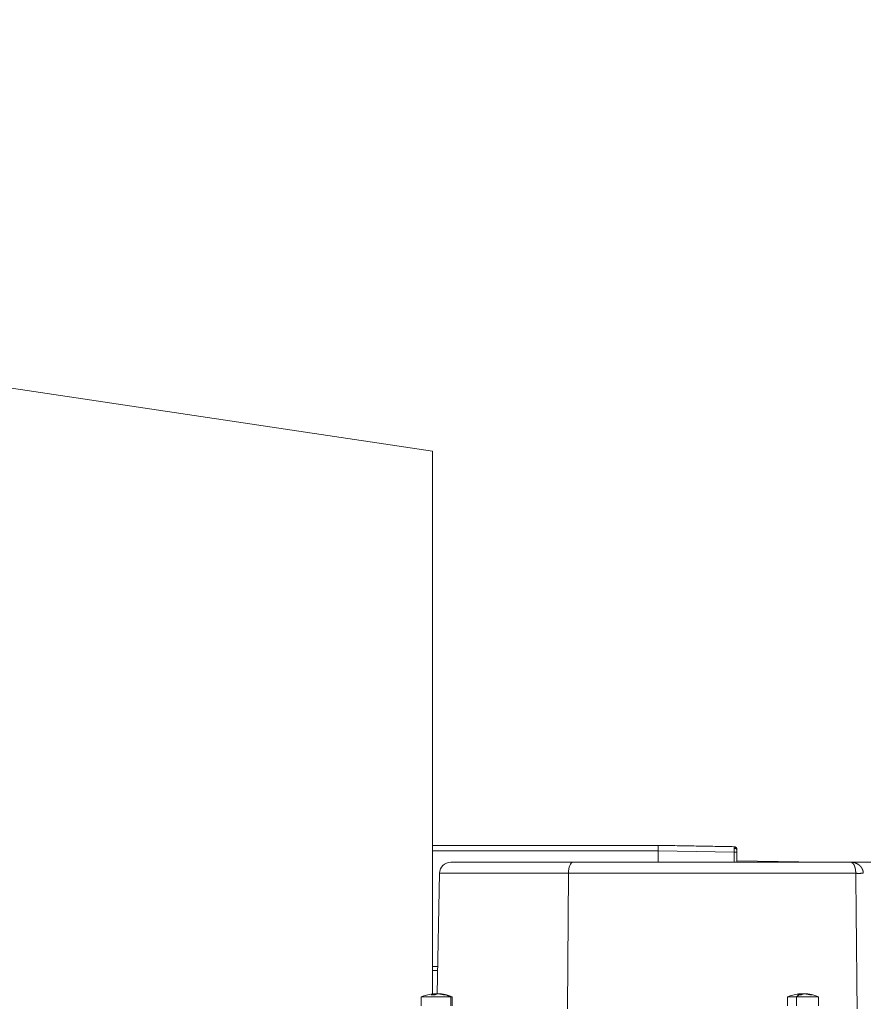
# Model space of a CAD drawing. Header units: millimetres. Extents: x 5437 to 18441, y -4466 to 3128.
# Tile 383 of 497: x 13615 to 13765, y 1 to 176. Entities that reach past the tile are written whole.
import ezdxf

# ---------------------------------------------------------------- set-up
doc = ezdxf.new("R2010")
doc.units = ezdxf.units.MM
doc.layers.add('1', color=7, linetype='Continuous', true_color=0xffffff)
doc.dimstyles.get("Standard").update_dxf_attribs({"dimtxt": 0.18, "dimasz": 0.18, "dimexe": 0.18, "dimexo": 0.0625, "dimgap": 0.09, "dimtad": 0, "dimtih": 1, "dimtoh": 1, "dimdec": 4, "dimzin": 0, "dimdsep": 46, "dimtxsty": 'Standard', "dimcen": 0.09, "dimadec": 0, "dimazin": 0, "dimtfac": 1, "dimtdec": 4, "dimtofl": 0, "dimtmove": 0, "dimatfit": 3, "dimfxl": 1, "dimtolj": 1, "dimtzin": 0, "dimarcsym": 0})

# ---------------------------------------------------------------- blocks, each defined once
blk = doc.blocks.new('*D3')
at = {"color": 0, "lineweight": -2, "transparency": 16777216}
for p, q in [((13674.15, 1169.56), (14135.36, 1169.56)), ((13833.15, -580.44), (14135.36, -580.44))]:
    blk.add_line(p, q, dxfattribs=at)
at = {"color": 0, "lineweight": 0, "transparency": 16777216}
for p, q in [((14135.18, 1089.56), (14135.18, 421.32)), ((14135.18, -500.44), (14135.18, 167.81))]:
    blk.add_line(p, q, dxfattribs=at)
at = {"color": 0, "lineweight": 20, "transparency": 16777216}
for points in [[(14121.85, 1089.56), (14148.51, 1089.56), (14135.18, 1169.56)], [(14121.85, -500.44), (14148.51, -500.44), (14135.18, -580.44)]]:
    blk.add_solid(points, dxfattribs=at)
at = {"layer": 'Defpoints', "color": 0, "lineweight": 20, "transparency": 16777216}
for p in [(13674.08, 1169.56), (13833.08, -580.44), (14135.18, -580.44)]:
    blk.add_point(p, dxfattribs=at)
at = {"color": 0, "lineweight": 20, "transparency": 16777216, "insert": (14135.18, 294.56), "char_height": 80, "attachment_point": 5, "rotation": 270}
blk.add_mtext('\\A1;1750', dxfattribs=at)
blk = doc.blocks.new('*D4')
at = {"color": 0, "lineweight": -2, "transparency": 16777216}
for p, q in [((13346.81, 234.5), (13346.81, -825.63)), ((13857.59, -64.5), (13857.59, -825.63))]:
    blk.add_line(p, q, dxfattribs=at)
at = {"color": 0, "lineweight": 0, "transparency": 16777216}
for p, q in [((13426.81, -825.45), (13508.78, -825.45)), ((13777.59, -825.45), (13695.62, -825.45))]:
    blk.add_line(p, q, dxfattribs=at)
at = {"color": 0, "lineweight": 20, "transparency": 16777216}
for points in [[(13426.81, -812.12), (13426.81, -838.79), (13346.81, -825.45)], [(13777.59, -812.12), (13777.59, -838.79), (13857.59, -825.45)]]:
    blk.add_solid(points, dxfattribs=at)
at = {"layer": 'Defpoints', "color": 0, "lineweight": 20, "transparency": 16777216}
for p in [(13346.81, 234.56), (13857.59, -64.44), (13346.81, -825.45)]:
    blk.add_point(p, dxfattribs=at)
at = {"color": 0, "lineweight": 20, "transparency": 16777216, "insert": (13602.2, -825.45), "char_height": 80, "attachment_point": 5}
blk.add_mtext('\\A1;515', dxfattribs=at)

msp = doc.modelspace()

# ---------------------------------------------------------------- linework, layer by layer
at = {"layer": '1', "color": 0, "lineweight": 20}
for p, q in [((13688.08476, 99.56434), (13588.08476, 114.56434)), ((13688.08476, 3.31697), (13688.08476, 99.56434)), ((13728.08476, 28.60985), (13688.08426, 28.60985)), ((13728.08476, 29.56434), (13728.08476, 28.60985)), ((13741.59349, 28.37526), (13728.08476, 28.61106)), ((13728.08476, 26.56405), (13728.08476, 28.60985)), ((13741.59349, 26.56431), (13741.59349, 28.37526)), ((13742.08476, 28.35198), (13742.08476, 26.56409)), ((13712.96483, 26.56434), (13691.28627, 26.56434)), ((13712.96483, 26.56434), (13762.23091, 26.56434)), ((13756.73013, 26.56433), (13742.08518, 26.81996)), ((13762.23091, 26.56434), (13767.89153, 26.56434)), ((13689.28657, 24.59924), (13688.91274, 3.1825)), ((13689.28657, 24.59924), (13712.16816, 24.59924)), ((13712.16816, 24.59924), (13712.00089, 0.54688)), ((13763.17617, 24.59924), (13712.16816, 24.59924)), ((13688.08426, 8.06531), (13688.9972, 8.0653)), ((13688.9837, 7.33673), (13688.08426, 7.33673)), ((13687.6745, 2.65153), (13686.05317, 2.65153)), ((13686.05317, 2.65153), (13686.05317, 1.06434)), ((13691.31088, 2.65153), (13687.6745, 2.65153)), ((13688.21723, 3.01909), (13688.21723, 3.1753)), ((13688.24366, 3.01879), (13688.24366, 3.18391)), ((13688.35408, 3.01558), (13688.35408, 3.1753)), ((13689.53955, 3.1753), (13689.53955, 3.13585)), ((13691.31088, 2.65153), (13691.31088, 1.06434)), ((13691.31088, 2.65153), (13691.55317, 2.65153)), ((13691.55317, 1.06434), (13691.55317, 2.65153)), ((13752.68652, 2.65153), (13751.06519, 2.65153)), ((13751.06519, 2.65153), (13751.06519, 1.06434)), ((13756.3229, 2.65153), (13752.68652, 2.65153)), ((13752.68652, 2.65153), (13752.68652, 1.06434)), ((13753.22925, 3.01909), (13753.22925, 3.1753)), ((13753.25568, 3.01879), (13753.25568, 3.18391)), ((13753.36611, 3.01558), (13753.36611, 3.1753)), ((13754.55157, 3.1753), (13754.55157, 3.13585)), ((13756.3229, 2.65153), (13756.56519, 2.65153)), ((13756.56519, 1.06434), (13756.56519, 2.65153))]:
    msp.add_line(p, q, dxfattribs=at)
for centre, radius, start, end in [((13741.58476, 28.82862), 0.5, 359.9999999, 88.9999999), ((13691.28627, 24.56434), 2, 90, 179), ((13688.80317, -3.78566), 7, 96.6796411, 113.1323964), ((13688.80317, -3.78566), 7, 66.8676036, 83.9099978), ((13753.81519, -3.78566), 7, 96.6796411, 113.1323964), ((13753.81519, -3.78566), 7, 66.8676036, 83.9099978)]:
    msp.add_arc(centre, radius, start, end, dxfattribs=at)
for centre, major_axis, ratio, start_param, end_param in [((13741.58476, 28.35198), (0.5, 0), 0.04657659, 0, 1.553343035), ((13712.96483, 24.56434), (0, -2), 0.398396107, 3.141592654, 4.694935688), ((13687.236, -2.79343), (-3.5909, -5.67163), 0.355438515, 3.362944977, 3.415107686), ((13687.236, -2.79343), (-3.5909, -5.67163), 0.355438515, 3.310782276, 3.362944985), ((13688.80317, -3.78566), (0, -7), 0.911894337, 2.737856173, 2.905429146), ((13753.81519, -3.78566), (0, -7), 0.410425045, 3.377756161, 3.545329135)]:
    msp.add_ellipse(centre, major_axis=major_axis, ratio=ratio, start_param=start_param, end_param=end_param, dxfattribs=at)
for points, degree in [([(13688.08426, 29.56434), (13696.08436, 29.56434), (13704.08446, 29.56434), (13712.08456, 29.56434), (13720.08466, 29.56434), (13728.08476, 29.56434)], 5), ([(13728.08477, 29.56434), (13741.59349, 29.32854)], 1), ([(13762.61018, 26.41985), (13762.58504, 26.44118), (13762.5586, 26.46023), (13762.53102, 26.47694)], 3), ([(13762.78901, 26.50933), (13762.83731, 26.49939), (13762.88574, 26.48812), (13762.93434, 26.47555)], 3), ([(13763.46106, 26.26927), (13763.50898, 26.24237), (13763.55732, 26.21378), (13763.60612, 26.18358)], 3), ([(13763.42329, 0.54688), (13763.34169, 8.56444), (13763.25933, 16.5819), (13763.17617, 24.59924)], 3), ([(13687.81367, 3.01213), (13687.89326, 3.05872), (13687.97353, 3.09839), (13688.05451, 3.13114), (13688.13573, 3.15676), (13688.21723, 3.1753)], 5), ([(13688.13096, 3.02003), (13688.06709, 3.02003), (13688.0034, 3.01924), (13687.93993, 3.01766), (13687.87669, 3.01529), (13687.81367, 3.01213)], 5), ([(13688.452, 3.01213), (13688.38749, 3.01529), (13688.32313, 3.01766), (13688.2589, 3.01924), (13688.19484, 3.02003), (13688.13096, 3.02003)], 5), ([(13688.452, 3.01213), (13688.53159, 3.05872), (13688.61185, 3.09839), (13688.69284, 3.13114), (13688.77406, 3.15676), (13688.85555, 3.1753)], 5), ([(13690.14887, 3.01213), (13689.97205, 3.05872), (13689.79371, 3.09839), (13689.61378, 3.13114), (13689.43332, 3.15676), (13689.25225, 3.1753)], 5), ([(13690.43617, 3.01213), (13690.25935, 3.05872), (13690.08101, 3.09839), (13689.90108, 3.13114), (13689.72061, 3.15676), (13689.53955, 3.1753)], 5), ([(13753.22925, 3.1753), (13753.14776, 3.15676), (13753.06653, 3.13114), (13752.98555, 3.09839), (13752.90528, 3.05872), (13752.8257, 3.01213)], 5), ([(13753.14299, 3.02004), (13753.07913, 3.02004), (13753.01546, 3.01925), (13752.95197, 3.01766), (13752.88872, 3.01529), (13752.8257, 3.01213)], 5), ([(13753.46402, 3.01213), (13753.3995, 3.01529), (13753.33513, 3.01766), (13753.27089, 3.01925), (13753.20685, 3.02004), (13753.14299, 3.02004)], 5), ([(13753.36611, 3.1753), (13753.34189, 3.17282), (13753.31768, 3.17021), (13753.29348, 3.16748), (13753.26929, 3.16462), (13753.24511, 3.16163)], 5), ([(13753.86758, 3.1753), (13753.78608, 3.15676), (13753.70486, 3.13114), (13753.62387, 3.09839), (13753.54361, 3.05872), (13753.46402, 3.01213)], 5), ([(13755.1609, 3.01213), (13754.98407, 3.05872), (13754.80574, 3.09839), (13754.6258, 3.13114), (13754.44534, 3.15676), (13754.26427, 3.1753)], 5), ([(13755.44819, 3.01213), (13755.27137, 3.05872), (13755.09303, 3.09839), (13754.9131, 3.13114), (13754.73264, 3.15676), (13754.55157, 3.1753)], 5), ([(13755.30871, 3.02003), (13755.27996, 3.02003), (13755.25079, 3.01924), (13755.22122, 3.01766), (13755.19126, 3.01529), (13755.1609, 3.01213)], 5), ([(13755.44819, 3.01213), (13755.42116, 3.01529), (13755.39369, 3.01766), (13755.36579, 3.01924), (13755.33746, 3.02003), (13755.30871, 3.02003)], 5)]:
    msp.add_open_spline(points, degree=degree, dxfattribs=at)
for points, degree, knots in [([(13741.59682, 29.05193), (13741.5971, 29.09576), (13741.59723, 29.13521), (13741.59721, 29.20391), (13741.59705, 29.23316), (13741.59647, 29.28039), (13741.59604, 29.29838), (13741.59494, 29.32245), (13741.59427, 29.32853), (13741.59349, 29.32854)], 3, [0, 0, 0, 0, 0.25, 0.25, 0.5, 0.5, 0.75, 0.75, 1, 1, 1, 1]), ([(13741.59349, 28.37526), (13741.59427, 28.43869), (13741.59494, 28.50182), (13741.59604, 28.62526), (13741.59647, 28.68555), (13741.59705, 28.8011), (13741.59721, 28.85636), (13741.59723, 28.95985), (13741.5971, 29.00808), (13741.59682, 29.05193)], 3, [0, 0, 0, 0, 0.25, 0.25, 0.5, 0.5, 0.75, 0.75, 1, 1, 1, 1]), ([(13742.05036, 29.01088), (13742.03116, 29.05892), (13741.98118, 29.1456), (13741.86869, 29.24862), (13741.73437, 29.31039), (13741.64124, 29.32358), (13741.59424, 29.32388)], 3, [0, 0, 0, 0, 0.254609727, 0.513533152, 0.765220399, 1, 1, 1, 1]), ([(13742.08476, 28.82862), (13742.08476, 28.82861), (13742.08476, 28.82351), (13742.08476, 28.81306), (13742.08476, 28.78703), (13742.08476, 28.74797), (13742.08476, 28.73029), (13742.08476, 28.71105), (13742.08476, 28.69034)], 5, [0, 0, 0, 0, 0, 0, 0.601045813, 0.601045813, 0.601045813, 1, 1, 1, 1, 1, 1]), ([(13742.08476, 28.69034), (13742.08476, 28.65914), (13742.08476, 28.62388), (13742.08476, 28.58509), (13742.08476, 28.51605), (13742.08476, 28.44224), (13742.08476, 28.41204), (13742.08476, 28.38195), (13742.08476, 28.35198)], 5, [0, 0, 0, 0, 0, 0, 0.601028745, 0.601028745, 0.601028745, 1, 1, 1, 1, 1, 1]), ([(13762.23091, 26.56434), (13762.2404, 26.56431), (13762.25927, 26.56426), (13762.28735, 26.56384), (13762.31505, 26.56318), (13762.34237, 26.56227), (13762.3693, 26.56111), (13762.39584, 26.55973), (13762.422, 26.55813), (13762.44778, 26.55631), (13762.47318, 26.55429), (13762.49819, 26.55208), (13762.52283, 26.54968), (13762.54708, 26.5471), (13762.57096, 26.54435), (13762.59445, 26.54144), (13762.61757, 26.53838), (13762.64031, 26.53518), (13762.66266, 26.53184), (13762.68464, 26.52837), (13762.70625, 26.52479), (13762.72747, 26.52109), (13762.74831, 26.51728), (13762.76878, 26.51339), (13762.78229, 26.51068), (13762.78899, 26.50934)], 3, [0, 0, 0, 0, 0.050581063, 0.100516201, 0.149805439, 0.198448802, 0.246446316, 0.293798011, 0.340503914, 0.386564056, 0.431978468, 0.476747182, 0.520870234, 0.564347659, 0.607179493, 0.649365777, 0.690906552, 0.731801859, 0.772051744, 0.811656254, 0.850615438, 0.888929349, 0.926598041, 0.963621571, 1, 1, 1, 1]), ([(13762.53101, 26.47695), (13762.52748, 26.4791), (13762.52037, 26.48345), (13762.50957, 26.48968), (13762.49856, 26.49577), (13762.48734, 26.50168), (13762.4759, 26.50741), (13762.46424, 26.51293), (13762.45235, 26.51825), (13762.44024, 26.52334), (13762.4279, 26.5282), (13762.41598, 26.53258), (13762.40816, 26.53525), (13762.40453, 26.53645)], 3, [0, 0, 0, 0, 0.084725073, 0.17096682, 0.258723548, 0.347993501, 0.438774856, 0.531065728, 0.624864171, 0.720168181, 0.816975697, 0.915284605, 1, 1, 1, 1]), ([(13762.81108, 26.18631), (13762.80841, 26.19045), (13762.80304, 26.19876), (13762.79491, 26.21095), (13762.78668, 26.22302), (13762.77834, 26.23493), (13762.7699, 26.24669), (13762.76135, 26.2583), (13762.7527, 26.26974), (13762.74394, 26.28102), (13762.73508, 26.29214), (13762.72611, 26.30308), (13762.71703, 26.31385), (13762.70785, 26.32445), (13762.69856, 26.33486), (13762.68916, 26.34509), (13762.67966, 26.35513), (13762.67005, 26.36499), (13762.66033, 26.37464), (13762.65051, 26.3841), (13762.64059, 26.39336), (13762.63055, 26.40241), (13762.62042, 26.41128), (13762.61361, 26.41697), (13762.6102, 26.41983)], 3, [0, 0, 0, 0, 0.041509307, 0.08339348, 0.125652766, 0.168287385, 0.211297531, 0.254683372, 0.298445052, 0.342582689, 0.38709638, 0.431986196, 0.477252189, 0.522894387, 0.568912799, 0.615307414, 0.662078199, 0.709225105, 0.756748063, 0.804646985, 0.852921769, 0.901572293, 0.950598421, 1, 1, 1, 1]), ([(13762.93436, 26.47554), (13762.94271, 26.47332), (13762.95933, 26.46889), (13762.9841, 26.46196), (13763.0086, 26.45484), (13763.03283, 26.44754), (13763.05679, 26.44005), (13763.08047, 26.43239), (13763.10389, 26.42455), (13763.12704, 26.41654), (13763.14992, 26.40837), (13763.17254, 26.40004), (13763.19488, 26.39156), (13763.21696, 26.38292), (13763.23876, 26.37415), (13763.2603, 26.36523), (13763.28157, 26.35618), (13763.30258, 26.34699), (13763.32331, 26.33768), (13763.34378, 26.32825), (13763.36398, 26.3187), (13763.38392, 26.30904), (13763.40358, 26.29927), (13763.42298, 26.28939), (13763.44211, 26.27943), (13763.45475, 26.27265), (13763.46104, 26.26928)], 3, [0, 0, 0, 0, 0.046575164, 0.092721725, 0.138439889, 0.183729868, 0.228591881, 0.273026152, 0.317032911, 0.360612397, 0.403764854, 0.446490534, 0.488789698, 0.530662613, 0.572109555, 0.613130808, 0.653726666, 0.693897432, 0.733643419, 0.772964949, 0.811862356, 0.850335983, 0.888386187, 0.926013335, 0.963217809, 1, 1, 1, 1]), ([(13762.94731, 25.92006), (13762.94532, 25.92487), (13762.94134, 25.93453), (13762.93529, 25.94881), (13762.92915, 25.963), (13762.92292, 25.97708), (13762.91661, 25.99106), (13762.91021, 26.00493), (13762.90371, 26.01869), (13762.89713, 26.03233), (13762.89046, 26.04586), (13762.88369, 26.05927), (13762.87684, 26.07256), (13762.8699, 26.08573), (13762.86286, 26.09878), (13762.85574, 26.11169), (13762.84852, 26.12448), (13762.84121, 26.13713), (13762.83381, 26.14966), (13762.82632, 26.16203), (13762.81874, 26.17429), (13762.81364, 26.1823), (13762.81108, 26.18631)], 3, [0, 0, 0, 0, 0.046240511, 0.09287181, 0.139894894, 0.187310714, 0.235120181, 0.283324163, 0.331923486, 0.380918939, 0.430311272, 0.480101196, 0.530289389, 0.580876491, 0.631863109, 0.683249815, 0.73503715, 0.787225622, 0.83981571, 0.892807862, 0.946202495, 1, 1, 1, 1]), ([(13763.04996, 25.61101), (13763.0485, 25.61643), (13763.04558, 25.62731), (13763.04113, 25.64344), (13763.0366, 25.65952), (13763.032, 25.67553), (13763.02731, 25.69146), (13763.02254, 25.70731), (13763.0177, 25.72308), (13763.01277, 25.73878), (13763.00776, 25.75439), (13763.00268, 25.76992), (13762.99751, 25.78537), (13762.99226, 25.80072), (13762.98693, 25.81599), (13762.98151, 25.83116), (13762.97602, 25.84624), (13762.97044, 25.86122), (13762.96478, 25.8761), (13762.95903, 25.89088), (13762.95321, 25.90557), (13762.94928, 25.91522), (13762.94731, 25.92006)], 3, [0, 0, 0, 0, 0.046105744, 0.092607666, 0.139508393, 0.186810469, 0.234516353, 0.282628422, 0.331148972, 0.380080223, 0.429424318, 0.479183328, 0.529359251, 0.579954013, 0.630969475, 0.682407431, 0.734269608, 0.786557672, 0.839273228, 0.89241782, 0.945992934, 1, 1, 1, 1]), ([(13763.10409, 25.37251), (13763.10304, 25.37797), (13763.10094, 25.38893), (13763.09773, 25.40522), (13763.09445, 25.42145), (13763.0911, 25.43763), (13763.08769, 25.45374), (13763.08421, 25.46978), (13763.08066, 25.48576), (13763.07705, 25.50167), (13763.07338, 25.51751), (13763.06964, 25.53328), (13763.06583, 25.54899), (13763.06196, 25.56461), (13763.05803, 25.58017), (13763.05403, 25.59566), (13763.05132, 25.60586), (13763.04996, 25.61098)], 3, [0, 0, 0, 0, 0.063611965, 0.127639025, 0.192086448, 0.256959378, 0.322262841, 0.388001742, 0.454180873, 0.520804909, 0.587878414, 0.655405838, 0.723391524, 0.791839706, 0.860754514, 0.930139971, 1, 1, 1, 1]), ([(13763.17617, 24.59924), (13763.17612, 24.6041), (13763.176, 24.61382), (13763.17578, 24.6284), (13763.17552, 24.643), (13763.17522, 24.65761), (13763.17488, 24.67224), (13763.17449, 24.68688), (13763.17407, 24.70153), (13763.1736, 24.71619), (13763.1731, 24.73085), (13763.17254, 24.74553), (13763.17195, 24.76022), (13763.17131, 24.77491), (13763.17063, 24.78961), (13763.16991, 24.80432), (13763.16914, 24.81903), (13763.16833, 24.83374), (13763.16747, 24.84846), (13763.16657, 24.86318), (13763.16562, 24.8779), (13763.16462, 24.89262), (13763.16358, 24.90734), (13763.16249, 24.92206), (13763.16136, 24.93677), (13763.16018, 24.95148), (13763.15895, 24.96619), (13763.15767, 24.9809), (13763.15635, 24.9956), (13763.15497, 25.01029), (13763.15355, 25.02497), (13763.15208, 25.03964), (13763.15056, 25.05431), (13763.14899, 25.06896), (13763.14737, 25.08361), (13763.1457, 25.09824), (13763.14398, 25.11285), (13763.14221, 25.12746), (13763.14039, 25.14204), (13763.13851, 25.15661), (13763.13659, 25.17117), (13763.13461, 25.1857), (13763.13258, 25.20022), (13763.1305, 25.21472), (13763.12837, 25.22919), (13763.12618, 25.24364), (13763.12394, 25.25807), (13763.12165, 25.27248), (13763.1193, 25.28686), (13763.1169, 25.30121), (13763.11445, 25.31554), (13763.11194, 25.32984), (13763.10938, 25.34411), (13763.10676, 25.35836), (13763.10498, 25.36778), (13763.10409, 25.37251)], 3, [0, 0, 0, 0, 0.017109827, 0.034246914, 0.051413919, 0.068613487, 0.085848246, 0.103120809, 0.120433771, 0.137789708, 0.155191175, 0.172640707, 0.190140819, 0.207694, 0.225302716, 0.242969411, 0.260696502, 0.278486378, 0.296341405, 0.314263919, 0.332256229, 0.350320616, 0.36845933, 0.386674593, 0.404968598, 0.423343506, 0.441801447, 0.460344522, 0.478974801, 0.49769432, 0.516505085, 0.535409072, 0.554408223, 0.573504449, 0.592699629, 0.611995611, 0.631394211, 0.650897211, 0.670506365, 0.690223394, 0.710049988, 0.729987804, 0.75003847, 0.770203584, 0.79048471, 0.810883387, 0.831401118, 0.852039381, 0.872799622, 0.893683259, 0.91469168, 0.935826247, 0.957088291, 0.978479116, 1, 1, 1, 1]), ([(13763.60612, 26.18358), (13763.61261, 26.17937), (13763.62555, 26.17099), (13763.64479, 26.15815), (13763.6638, 26.14518), (13763.68259, 26.13207), (13763.70116, 26.11882), (13763.71949, 26.10544), (13763.73761, 26.09193), (13763.75549, 26.07828), (13763.77315, 26.06452), (13763.79059, 26.05063), (13763.8078, 26.03662), (13763.82479, 26.0225), (13763.84155, 26.00826), (13763.85809, 25.99391), (13763.8744, 25.97946), (13763.89049, 25.9649), (13763.90636, 25.95024), (13763.922, 25.93548), (13763.93741, 25.92063), (13763.95261, 25.90568), (13763.96757, 25.89064), (13763.98232, 25.87552), (13763.99684, 25.86031), (13764.01113, 25.84502), (13764.0252, 25.82965), (13764.03905, 25.8142), (13764.05267, 25.79868), (13764.06607, 25.7831), (13764.07489, 25.77258), (13764.07927, 25.76734)], 3, [0, 0, 0, 0, 0.038961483, 0.077595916, 0.115903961, 0.153886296, 0.191543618, 0.228876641, 0.265886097, 0.30257274, 0.338937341, 0.374980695, 0.410703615, 0.446106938, 0.481191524, 0.515958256, 0.550408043, 0.584541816, 0.618360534, 0.651865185, 0.685056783, 0.717936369, 0.750505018, 0.782763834, 0.814713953, 0.846356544, 0.877692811, 0.908723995, 0.939451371, 0.969876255, 1, 1, 1, 1]), ([(13764.07928, 25.76733), (13764.0835, 25.76223), (13764.09191, 25.75206), (13764.10435, 25.73662), (13764.1166, 25.72112), (13764.12865, 25.70554), (13764.1405, 25.6899), (13764.15214, 25.67418), (13764.16359, 25.6584), (13764.17484, 25.64256), (13764.1859, 25.62666), (13764.19315, 25.61594), (13764.19676, 25.61061)], 3, [0, 0, 0, 0, 0.104005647, 0.207107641, 0.309310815, 0.410620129, 0.511040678, 0.610577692, 0.709236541, 0.80702274, 0.903941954, 1, 1, 1, 1]), ([(13764.19677, 25.61059), (13764.20037, 25.60519), (13764.20754, 25.59445), (13764.21813, 25.57815), (13764.22854, 25.56179), (13764.23877, 25.54536), (13764.24881, 25.52885), (13764.25866, 25.51228), (13764.26833, 25.49564), (13764.27782, 25.47894), (13764.28712, 25.46218), (13764.29623, 25.44535), (13764.30517, 25.42847), (13764.31392, 25.41152), (13764.32248, 25.39453), (13764.33086, 25.37747), (13764.33906, 25.36037), (13764.34707, 25.34322), (13764.3549, 25.32601), (13764.36254, 25.30876), (13764.37, 25.29147), (13764.37728, 25.27413), (13764.38437, 25.25675), (13764.39128, 25.23933), (13764.398, 25.22187), (13764.40454, 25.20437), (13764.4109, 25.18684), (13764.41707, 25.16928), (13764.42306, 25.15168), (13764.42887, 25.13406), (13764.43449, 25.1164), (13764.43993, 25.09872), (13764.44518, 25.08101), (13764.45025, 25.06328), (13764.45514, 25.04553), (13764.45984, 25.02776), (13764.46436, 25.00997), (13764.46869, 24.99216), (13764.47284, 24.97434), (13764.4768, 24.9565), (13764.48058, 24.93865), (13764.48417, 24.92079), (13764.48758, 24.90292), (13764.49081, 24.88504), (13764.49385, 24.86716), (13764.4967, 24.84927), (13764.49937, 24.83138), (13764.50185, 24.81349), (13764.50415, 24.7956), (13764.50626, 24.77771), (13764.50818, 24.75983), (13764.50992, 24.74195), (13764.51147, 24.72407), (13764.51284, 24.70621), (13764.51402, 24.68835), (13764.51501, 24.6705), (13764.51582, 24.65267), (13764.51643, 24.63485), (13764.51687, 24.61704), (13764.51701, 24.60517), (13764.51708, 24.59924)], 3, [0, 0, 0, 0, 0.020841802, 0.041522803, 0.062044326, 0.082407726, 0.102614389, 0.122665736, 0.142563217, 0.162308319, 0.181902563, 0.201347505, 0.220644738, 0.239795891, 0.25880263, 0.277666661, 0.296389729, 0.314973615, 0.333420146, 0.351731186, 0.369908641, 0.387954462, 0.405870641, 0.423659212, 0.441322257, 0.458861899, 0.476280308, 0.493579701, 0.510762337, 0.527830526, 0.54478662, 0.561633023, 0.578372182, 0.595006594, 0.611538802, 0.627971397, 0.644307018, 0.66054835, 0.676698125, 0.692759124, 0.708734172, 0.724626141, 0.740437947, 0.756172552, 0.771832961, 0.787422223, 0.802943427, 0.818399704, 0.833794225, 0.849130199, 0.864410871, 0.879639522, 0.894819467, 0.909954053, 0.925046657, 0.940100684, 0.955119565, 0.970106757, 0.985065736, 1, 1, 1, 1]), ([(13688.21723, 3.1753), (13688.22533, 3.17714), (13688.23155, 3.17878), (13688.23815, 3.18093), (13688.23988, 3.18159), (13688.24242, 3.18282), (13688.24322, 3.18338), (13688.24412, 3.18487), (13688.2428, 3.18562), (13688.23797, 3.18638), (13688.23587, 3.18657), (13688.23071, 3.18683), (13688.22767, 3.18689), (13688.21727, 3.18689), (13688.20859, 3.18664), (13688.1929, 3.18589), (13688.18723, 3.18557), (13688.17524, 3.18482), (13688.16254, 3.18395), (13688.14847, 3.18285), (13688.13369, 3.18163), (13688.12592, 3.18096), (13688.10183, 3.17879), (13688.0848, 3.17714), (13688.06679, 3.1753)], 3, [0, 0, 0, 0, 0.125, 0.125, 0.1875, 0.1875, 0.25, 0.25, 0.375, 0.375, 0.4375, 0.4375, 0.5, 0.5, 0.625, 0.625, 0.6875, 0.6875, 0.75, 0.8125, 0.8125, 0.875, 0.875, 1, 1, 1, 1]), ([(13688.35408, 3.1753), (13688.3721, 3.17714), (13688.39062, 3.17878), (13688.41914, 3.18093), (13688.42877, 3.18159), (13688.44828, 3.18282), (13688.45819, 3.18338), (13688.48766, 3.18487), (13688.50716, 3.18562), (13688.53619, 3.18638), (13688.54586, 3.18657), (13688.56497, 3.18683), (13688.57432, 3.18689), (13688.6018, 3.18689), (13688.61935, 3.18664), (13688.64448, 3.18589), (13688.65263, 3.18557), (13688.66818, 3.18482), (13688.68307, 3.18395), (13688.69664, 3.18285), (13688.70956, 3.18163), (13688.71571, 3.18096), (13688.73289, 3.17879), (13688.74267, 3.17714), (13688.75078, 3.1753)], 3, [0, 0, 0, 0, 0.125, 0.125, 0.1875, 0.1875, 0.25, 0.25, 0.375, 0.375, 0.4375, 0.4375, 0.5, 0.5, 0.625, 0.625, 0.6875, 0.6875, 0.75, 0.8125, 0.8125, 0.875, 0.875, 1, 1, 1, 1]), ([(13689.25225, 3.1753), (13689.23424, 3.17714), (13689.21572, 3.17878), (13689.1872, 3.18093), (13689.17757, 3.18159), (13689.15806, 3.18282), (13689.14814, 3.18338), (13689.11867, 3.18487), (13689.09918, 3.18562), (13689.07015, 3.18638), (13689.06047, 3.18657), (13689.04136, 3.18683), (13689.03201, 3.18689), (13689.00453, 3.18689), (13688.98699, 3.18664), (13688.96186, 3.18589), (13688.9537, 3.18557), (13688.93815, 3.18482), (13688.92327, 3.18395), (13688.90969, 3.18285), (13688.89678, 3.18163), (13688.89063, 3.18096), (13688.87345, 3.17879), (13688.86366, 3.17714), (13688.85555, 3.1753)], 3, [0, 0, 0, 0, 0.125, 0.125, 0.1875, 0.1875, 0.25, 0.25, 0.375, 0.375, 0.4375, 0.4375, 0.5, 0.5, 0.625, 0.625, 0.6875, 0.6875, 0.75, 0.8125, 0.8125, 0.875, 0.875, 1, 1, 1, 1]), ([(13689.36267, 3.18431), (13689.36266, 3.18509), (13689.36402, 3.18569), (13689.36836, 3.18638), (13689.37047, 3.18657), (13689.37563, 3.18683), (13689.37866, 3.18689), (13689.38907, 3.18689), (13689.39774, 3.18664), (13689.41344, 3.18589), (13689.41911, 3.18557), (13689.4311, 3.18482), (13689.44379, 3.18395), (13689.45787, 3.18285), (13689.47264, 3.18163), (13689.48042, 3.18096), (13689.5045, 3.17879), (13689.52153, 3.17714), (13689.53955, 3.1753)], 3, [0, 0, 0, 0, 0.145085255, 0.145085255, 0.230576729, 0.230576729, 0.316068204, 0.316068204, 0.487051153, 0.487051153, 0.572542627, 0.572542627, 0.658034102, 0.743525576, 0.743525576, 0.829017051, 0.829017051, 1, 1, 1, 1]), ([(13753.22925, 3.1753), (13753.23736, 3.17714), (13753.24357, 3.17878), (13753.25017, 3.18093), (13753.25191, 3.18159), (13753.25445, 3.18282), (13753.25524, 3.18338), (13753.25614, 3.18487), (13753.25483, 3.18562), (13753.24999, 3.18638), (13753.24789, 3.18657), (13753.24273, 3.18683), (13753.2397, 3.18689), (13753.22929, 3.18689), (13753.22061, 3.18664), (13753.20492, 3.18589), (13753.19925, 3.18557), (13753.18726, 3.18482), (13753.17457, 3.18395), (13753.16049, 3.18285), (13753.14572, 3.18163), (13753.13794, 3.18096), (13753.11385, 3.17879), (13753.09682, 3.17714), (13753.07881, 3.1753)], 3, [0, 0, 0, 0, 0.125, 0.125, 0.1875, 0.1875, 0.25, 0.25, 0.375, 0.375, 0.4375, 0.4375, 0.5, 0.5, 0.625, 0.625, 0.6875, 0.6875, 0.75, 0.8125, 0.8125, 0.875, 0.875, 1, 1, 1, 1]), ([(13753.36611, 3.1753), (13753.38412, 3.17714), (13753.40264, 3.17878), (13753.43116, 3.18093), (13753.44079, 3.18159), (13753.4603, 3.18282), (13753.47021, 3.18338), (13753.49968, 3.18487), (13753.51918, 3.18562), (13753.54821, 3.18638), (13753.55789, 3.18657), (13753.57699, 3.18683), (13753.58635, 3.18689), (13753.61382, 3.18689), (13753.63137, 3.18664), (13753.6565, 3.18589), (13753.66465, 3.18557), (13753.6802, 3.18482), (13753.69509, 3.18395), (13753.70866, 3.18285), (13753.72158, 3.18163), (13753.72773, 3.18096), (13753.74491, 3.17879), (13753.7547, 3.17714), (13753.7628, 3.1753)], 3, [0, 0, 0, 0, 0.125, 0.125, 0.1875, 0.1875, 0.25, 0.25, 0.375, 0.375, 0.4375, 0.4375, 0.5, 0.5, 0.625, 0.625, 0.6875, 0.6875, 0.75, 0.8125, 0.8125, 0.875, 0.875, 1, 1, 1, 1]), ([(13754.26427, 3.1753), (13754.24626, 3.17714), (13754.22774, 3.17878), (13754.19922, 3.18093), (13754.18959, 3.18159), (13754.17008, 3.18282), (13754.16017, 3.18338), (13754.1307, 3.18487), (13754.1112, 3.18562), (13754.08217, 3.18638), (13754.07249, 3.18657), (13754.05338, 3.18683), (13754.04403, 3.18689), (13754.01655, 3.18689), (13753.99901, 3.18664), (13753.97388, 3.18589), (13753.96573, 3.18557), (13753.95018, 3.18482), (13753.93529, 3.18395), (13753.92171, 3.18285), (13753.9088, 3.18163), (13753.90265, 3.18096), (13753.88547, 3.17879), (13753.87568, 3.17714), (13753.86758, 3.1753)], 3, [0, 0, 0, 0, 0.125, 0.125, 0.1875, 0.1875, 0.25, 0.25, 0.375, 0.375, 0.4375, 0.4375, 0.5, 0.5, 0.625, 0.625, 0.6875, 0.6875, 0.75, 0.8125, 0.8125, 0.875, 0.875, 1, 1, 1, 1]), ([(13754.3747, 3.18431), (13754.37468, 3.18509), (13754.37604, 3.18569), (13754.38039, 3.18638), (13754.38249, 3.18657), (13754.38765, 3.18683), (13754.39068, 3.18689), (13754.40109, 3.18689), (13754.40977, 3.18664), (13754.42546, 3.18589), (13754.43113, 3.18557), (13754.44312, 3.18482), (13754.45581, 3.18395), (13754.46989, 3.18285), (13754.48466, 3.18163), (13754.49244, 3.18096), (13754.51653, 3.17879), (13754.53356, 3.17714), (13754.55157, 3.1753)], 3, [0, 0, 0, 0, 0.14508528, 0.14508528, 0.230576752, 0.230576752, 0.316068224, 0.316068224, 0.487051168, 0.487051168, 0.57254264, 0.57254264, 0.658034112, 0.743525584, 0.743525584, 0.829017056, 0.829017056, 1, 1, 1, 1])]:
    msp.add_open_spline(points, degree=degree, knots=knots, dxfattribs=at)
for points, weights in [([(13742.08476, 28.69034), (13742.08476, 29.04341), (13741.59682, 29.05193)], [1, 0.715584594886, 1]), ([(13764.51708, 24.59924), (13763.53402, 24.57919), (13763.17617, 24.59924)], [1, 0.682183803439, 1])]:
    msp.add_rational_spline(points, weights, degree=2, dxfattribs=at)

# ---------------------------------------------------------------- dimensions: what is measured, and where the dimension line sits
at = {"color": 0, "lineweight": 20}
dim = msp.add_linear_dim(base=(14135.18029, -580.43566), p1=(13674.08476, 1169.56434), p2=(13833.08476, -580.43566), angle=90, dimstyle='Standard', override={"dimtxt": 80, "dimasz": 80, "dimdec": 0, "dimlwd": 0}, dxfattribs=at)
dim.commit()
dim.dimension.update_dxf_attribs({"geometry": '*D3', "text_midpoint": (14135.18029, 294.56434), "text_rotation": 270})
dim = msp.add_linear_dim(base=(13346.81039, -825.45454), p1=(13857.58667, -64.43566), p2=(13346.81039, 234.56434), text='515', dimstyle='Standard', override={"dimtxt": 80, "dimasz": 80, "dimdec": 0, "dimlwd": 0}, dxfattribs=at)
dim.commit()
dim.dimension.update_dxf_attribs({"geometry": '*D4', "text_midpoint": (13602.19853, -825.45454)})

doc.saveas('drawing.dxf')
